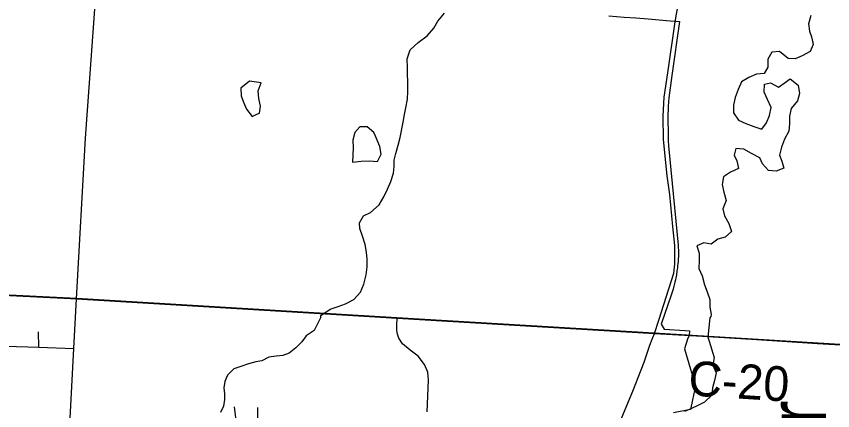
# Model space of a CAD drawing. Extents: x 114843 to 284848, y 317643 to 566895.
# Drawn here: x 232630 to 239681, y 447965 to 451370 of the extents above; entities that cross this region are included whole.
import ezdxf

# ---------------------------------------------------------------- set-up
doc = ezdxf.new("R2010")
doc.units = 0
for name, color, linetype in [('GM_X_City_Street', 7, 'Continuous'), ('GM_X_Corporation', 7, 'Continuous'), ('GM_X_County', 7, 'Continuous'), ('GM_X_County_Road', 7, 'Continuous'), ('GM_X_County_Road_Text', 7, 'Continuous'), ('GM_X_Major_Lake', 7, 'Continuous'), ('GM_X_Major_Lake_Text', 7, 'Continuous'), ('GM_X_Minor_Lake', 7, 'Continuous'), ('GM_X_Minor_River', 7, 'Continuous'), ('GM_X_Township', 7, 'Continuous')]:
    doc.layers.add(name, color=color, linetype=linetype)

msp = doc.modelspace()

# ---------------------------------------------------------------- linework, layer by layer
at = {"layer": 'GM_X_City_Street'}
for p, q in [((232824.7, 448513.5), (232822.3, 448644.7)), ((234716.7, 447748.8), (234716, 447991.3))]:
    msp.add_line(p, q, dxfattribs=at)
for points in [[(232046, 448986.6), (232044.1, 448938.2), (232046.5, 448866.3), (232072.2, 448799), (232165.8, 448625.1), (232184.3, 448601.6), (232221.4, 448562.8), (232262.9, 448541.9), (232296.6, 448529.2), (232535.9, 448523.2), (232824.7, 448513.5), (233125.7, 448503.5)], [(233010.3, 446442.5), (233042.4, 447039.7), (233073, 447488.9), (233094, 447899.2), (233125.7, 448503.5), (233150, 448930.6)], [(236179.4, 447954.2), (236189.7, 448229.5), (236184.3, 448298.2), (236156.8, 448364.4), (236102.2, 448435.3), (236030.6, 448486.4), (235966.3, 448542.4), (235934.3, 448590), (235921.7, 448626.8), (235916.6, 448658), (235916.1, 448679.2), (235915.9, 448704.8), (235919, 448765.4)], [(234607.7, 447719.3), (234537.5, 447860.7), (234529.9, 447880.9), (234514.4, 447999.4)]]:
    msp.add_lwpolyline(points, dxfattribs=at)
at = {"layer": 'GM_X_Corporation'}
msp.add_lwpolyline([(237748.9, 451375), (237880.2, 451364.4), (237981.3, 451356.1), (238086.6, 451347.6), (238277.2, 451332.1), (238324.4, 451327.9), (238358.7, 451324.9), (238292.8, 450858.4), (238265.7, 450666.6), (238262.8, 450630.7), (238260.2, 450591.7), (238260.2, 450589.7), (238259.5, 450578.7), (238258.9, 450563.7), (238257.8, 450526.7), (238257.7, 450517.7), (238257.6, 450516.7), (238258, 450458.9), (238258.2, 450457.9), (238258.3, 450440.9), (238258.4, 450439.9), (238258.9, 450406.8), (238259.1, 450405.8), (238259.8, 450369.8), (238260, 450368.8), (238260, 450356.4), (238260.9, 450297.5), (238263.6, 450252.6), (238345.8, 449393.6), (238347.3, 449372.4), (238349.1, 449354.4), (238348.9, 449328.6), (238348.1, 449301.6), (238346.4, 449270.6), (238345.2, 449253.6), (238343.4, 449232.7), (238341.5, 449214.8), (238339.6, 449198.8), (238339.4, 449197.8), (238338.2, 449187.9), (238337.9, 449186.9), (238335.8, 449171.1), (238330.6, 449138.5), (238325.4, 449110.9), (238322.4, 449096.2), (238317.4, 449073.7), (238309, 449039.7), (238302.5, 449015.6), (238296.9, 448996.3), (238291.8, 448980.1), (238286, 448962), (238198.6, 448711.2), (238226, 448669.8), (238405.7, 448658.2), (238444.5, 448655.7), (238440.5, 448614.2), (238427.4, 448581.6), (238400, 448498.4), (238452, 448324.7), (238495.3, 448180.1), (238470.1, 448057.9), (238453.3, 447976.5), (238307.2, 447946.4)], dxfattribs=at)
at = {"layer": 'GM_X_County'}
for points in [[(232044.8, 448989.4), (233148.8, 448933.4), (235917.9, 448768.3), (238139.3, 448635.8), (241634.7, 448420.5), (243243, 448326), (245634.3, 448192.1), (249347.6, 447986.8)], [(249347.6, 447986.8), (245634.3, 448192.1), (243243, 448326), (241634.7, 448420.5), (238139.3, 448635.8), (235917.9, 448768.3), (233148.8, 448933.4), (232044.8, 448989.4)]]:
    msp.add_lwpolyline(points, dxfattribs=at)
at = {"layer": 'GM_X_County_Road'}
for p, q in [((233097.7, 448933.2), (233150, 448930.6)), ((238121.3, 448581.8), (238140.5, 448633)), ((238140.5, 448633), (238453.5, 448613.7)), ((239027, 448578.4), (239548.8, 448546.2)), ((239548.8, 448546.2), (241322.9, 448437))]:
    msp.add_line(p, q, dxfattribs=at)
for points in [[(233150, 448930.6), (233228.8, 450319.3), (233357.8, 452110.5), (233446.1, 453335.3), (233497.7, 453885.6)], [(238326.2, 451352.4), (238327.1, 451358.1), (238348.3, 451482.9), (238358.3, 451525.3), (238377, 451590.3), (238405.8, 451668.1), (238423.2, 451707.7), (238442, 451746.7), (238468, 451794.8), (238618.7, 452055.4), (238658.7, 452132.9), (238676.7, 452172.7), (238697.1, 452223.8), (238710.7, 452263), (238722.9, 452302.7), (238742.5, 452383.5), (238751.8, 452432.8), (238757.9, 452474.6), (238762.5, 452516.6), (238766.9, 452601.1), (238763.6, 452772.5), (238736.6, 453534.7), (238731.5, 453628.7)], [(238140.5, 448633), (238178.7, 448747.7), (238310.3, 449153.7), (238317.8, 449228.9), (238316.6, 449390.7), (238301.2, 449555.3), (238273.7, 449830.6), (238252.6, 449992.3), (238220.3, 450307.7), (238215.9, 450508.8), (238226.5, 450673), (238257.5, 450881.8), (238321.7, 451323.8), (238326.2, 451352.4)], [(228446, 449178.5), (228492.1, 449168.7), (228527.1, 449166.9), (231214, 449033.2), (231276.8, 449030.1), (231998.9, 448989.3), (232046, 448986.6), (233097.7, 448933.2)], [(233150, 448930.6), (235919, 448765.4), (238140.5, 448633)], [(237887.6, 447974), (237953.7, 448132.4), (238051.5, 448382.9), (238102.2, 448530.7), (238121.3, 448581.8)], [(238453.5, 448613.7), (238458.2, 448613.4), (239027, 448578.4)], [(237821.5, 447815.5), (237887.6, 447974)]]:
    msp.add_lwpolyline(points, dxfattribs=at)
at = {"layer": 'GM_X_Major_Lake'}
for points in [[(239491, 451376.2), (239473.1, 451304.1), (239481.2, 451242.1), (239499.2, 451192), (239513.3, 451128), (239487.4, 451067.9), (239417.5, 451029.7), (239355.6, 451003.6), (239295.6, 451005.5), (239221.7, 451067.4), (239155.7, 451061.3), (239121.8, 451001.1), (239121.9, 450931), (239088, 450876.9), (239022.1, 450870.8), (238956.2, 450840.6), (238894.3, 450804.5), (238864.4, 450738.4), (238838.5, 450668.2), (238824.6, 450604.1), (238824.7, 450536.1), (238868.7, 450474.1), (238930.7, 450444.2), (239000.6, 450418.3), (239068.6, 450396.4), (239110.5, 450450.5), (239136.4, 450514.6), (239148.3, 450582.7), (239118.2, 450652.8), (239090.2, 450716.8), (239092.1, 450784.8), (239144, 450794.9), (239212, 450759), (239261.9, 450793.2), (239313.8, 450831.3), (239381.8, 450775.4), (239393.9, 450703.3), (239377.9, 450641.2), (239322.1, 450575.1), (239308.2, 450507), (239308.3, 450442.9), (239302.3, 450378.8), (239264.4, 450310.7), (239238.6, 450240.5), (239222.6, 450172.4), (239240.7, 450120.4), (239258.7, 450058.4), (239192.8, 450032.2), (239126.9, 450038.1), (239074.9, 450096.1), (239050.9, 450148.1), (238978.9, 450186), (238912.9, 450221.9), (238843, 450229.8), (238831.1, 450171.7), (238853.1, 450121.7), (238867.2, 450055.6), (238799.3, 450023.5), (238737.4, 449983.3), (238725.5, 449917.2), (238741.5, 449851.2), (238759.6, 449781.1), (238731.7, 449709), (238745.8, 449647), (238783.8, 449581), (238805.9, 449510.9)], [(239506.8, 451157.3), (239513.3, 451128), (239487.4, 451067.9), (239417.5, 451029.7), (239355.6, 451003.6), (239295.6, 451005.5), (239221.7, 451067.4), (239155.7, 451061.3), (239121.8, 451001.1), (239121.9, 450931), (239088, 450876.9), (239022.1, 450870.8), (238956.2, 450840.6), (238894.3, 450804.5), (238864.4, 450738.4), (238838.5, 450668.2), (238824.6, 450604.1), (238824.7, 450536.1), (238868.7, 450474.1), (238930.7, 450444.2), (239000.6, 450418.3), (239068.6, 450396.4), (239110.5, 450450.5), (239136.4, 450514.6), (239148.3, 450582.7), (239118.2, 450652.8), (239090.2, 450716.8), (239092.1, 450784.8), (239144, 450794.9), (239212, 450759), (239261.9, 450793.2), (239313.8, 450831.3), (239381.8, 450775.4), (239393.9, 450703.3), (239377.9, 450641.2), (239322.1, 450575.1), (239308.2, 450507), (239308.3, 450442.9), (239302.3, 450378.8), (239264.4, 450310.7), (239238.6, 450240.5), (239222.6, 450172.4), (239240.7, 450120.4), (239258.7, 450058.4), (239192.8, 450032.2), (239126.9, 450038.1), (239074.9, 450096.1), (239050.9, 450148.1), (238978.9, 450186), (238912.9, 450221.9), (238843, 450229.8), (238831.1, 450171.7), (238853.1, 450121.7), (238867.2, 450055.6), (238799.3, 450023.5), (238737.4, 449983.3), (238725.5, 449917.2), (238741.5, 449851.2), (238759.6, 449781.1), (238731.7, 449709), (238745.8, 449647), (238783.8, 449581), (238805.9, 449510.9)], [(238805.9, 449510.9), (238752, 449464.8), (238690.1, 449446.7), (238632.2, 449402.5), (238568.2, 449414.4), (238508.3, 449388.3), (238526.4, 449324.2), (238526.4, 449262.2), (238524.5, 449194.1), (238554.6, 449128.1), (238574.6, 449052), (238596.7, 448990), (238620.7, 448924), (238618.8, 448859.9), (238630.8, 448795.9), (238627.1, 448777)], [(238627.1, 448777), (238618.9, 448767.8), (238603.8, 448600.7), (238614.8, 448565.1)], [(238614.8, 448565.1), (238658.3, 448425.4), (238646.4, 448359.2), (238674.6, 448293.1), (238658.7, 448226.9), (238642.7, 448162.6), (238636.9, 448098.5), (238572.7, 448040.1), (238522.6, 448011.9), (238456.4, 447981.6), (238402.2, 447959.4)]]:
    msp.add_lwpolyline(points, dxfattribs=at)
at = {"layer": 'GM_X_Minor_Lake'}
for points in [[(234746.1, 450795.5), (234644, 450810.6), (234568.6, 450749.9), (234571.2, 450683.9), (234593.6, 450630), (234618.1, 450568.1), (234668.5, 450506.5), (234708.9, 450525.2)], [(234708.9, 450525.2), (234730.2, 450535.1), (234739.7, 450595.2), (234725.2, 450661.2), (234718.7, 450727.2), (234746.1, 450795.5)], [(235731, 450334.6), (235716.7, 450367.7), (235660.3, 450415.2), (235596.4, 450416.6), (235552.8, 450366.2), (235537.4, 450300), (235540, 450234), (235535, 450111.8)], [(235535, 450111.8), (235608.8, 450118.4), (235680.7, 450123.1), (235748.7, 450115.7), (235782.2, 450180), (235769.6, 450246), (235731, 450334.6)]]:
    msp.add_lwpolyline(points, dxfattribs=at)
at = {"layer": 'GM_X_Minor_River'}
for points in [[(235259.5, 448772.9), (235260.2, 448786), (235339.7, 448840.7), (235409.5, 448863.4), (235473.2, 448887.9), (235544.8, 448926.6), (235602.2, 448987.2), (235631.6, 449057.5), (235650.9, 449137.8), (235660.4, 449205.9), (235659.8, 449274), (235655.3, 449334), (235642.8, 449400), (235620.2, 449471.9), (235595.7, 449537.7), (235593.3, 449587.7), (235628.7, 449648.1), (235690.4, 449676.7), (235763.8, 449743.4), (235805.2, 449811.9), (235836.6, 449878.2), (235866, 449944.5), (235887.4, 450016.8), (235893, 450072.9), (235894.5, 450127), (235908, 450187.2), (235929.4, 450257.4), (235944.8, 450323.6), (235971.7, 450456), (235983.1, 450522.2), (235994.6, 450580.3), (236010, 450654.6), (236011.4, 450724.6), (236010.8, 450800.7), (236008.2, 450876.8), (236007.7, 450928.8), (236005.1, 451002.9), (236032.4, 451081.2), (236099.9, 451143.9), (236177.3, 451202.6), (236234.7, 451269.2), (236270.2, 451329.6), (236327.6, 451396.2)], [(235259.5, 448772.9), (235202.9, 448658.9), (235133, 448612.8), (235095.1, 448560.8), (235045.3, 448508.7), (234987.4, 448462.6), (234931.5, 448442.6), (234875.5, 448436.5), (234811.6, 448426.5), (234749.7, 448396.4), (234697.8, 448386.4), (234635.9, 448368.3), (234568, 448346.3), (234508.1, 448326.2), (234454.2, 448272.1), (234430.3, 448216.1), (234422.4, 448162), (234428.4, 448111.9), (234428.5, 448061.9), (234418.6, 448003.8), (234394.6, 447949.7)]]:
    msp.add_lwpolyline(points, dxfattribs=at)
at = {"layer": 'GM_X_Township'}
for points in [[(245987.9, 455360.8), (245731, 450156), (245634.3, 448192.1), (243243, 448326), (241634.7, 448420.5), (238139.3, 448635.8), (235917.9, 448768.3), (233148.8, 448933.4), (232044.8, 448989.4), (231275.6, 449032.9), (228525.9, 449169.8), (228490.9, 449171.5), (228200.9, 449185.8), (228041.2, 449193.7), (227866.3, 449201.8), (225877.2, 449307.5), (225572.1, 449323.7), (225382, 449333.4), (224855.9, 449362.8), (222744, 449467.5), (220655.7, 449562.7), (220716.1, 450708.4), (220889.3, 453866.4)], [(232044.8, 448989.4), (233148.8, 448933.4), (235917.9, 448768.3), (238139.3, 448635.8), (241634.7, 448420.5), (243243, 448326), (245634.3, 448192.1), (245340.6, 442775.6), (245220.3, 440696.1), (245054.7, 437451.5), (245053.1, 437421.8), (245051.5, 437391.1), (244988.2, 436207.4), (244948.7, 435467.5), (244926, 434608.2), (244677.1, 430346.1), (244673.1, 430277.3), (244630.8, 429551.6), (244509.6, 427292.6), (244480.3, 426747.1), (244358.2, 424313.3)]]:
    msp.add_lwpolyline(points, dxfattribs=at)

# ---------------------------------------------------------------- texts
at = {"layer": 'GM_X_County_Road_Text'}
msp.add_text('C-20', height=300.01, rotation=356.30474, dxfattribs=at).set_placement((238428.3, 448098.4))
at = {"layer": 'GM_X_Major_Lake_Text'}
msp.add_text('Reservoir', height=499.99, rotation=90.4179, dxfattribs=at).set_placement((239643.2, 445196.8))

doc.saveas('drawing.dxf')
